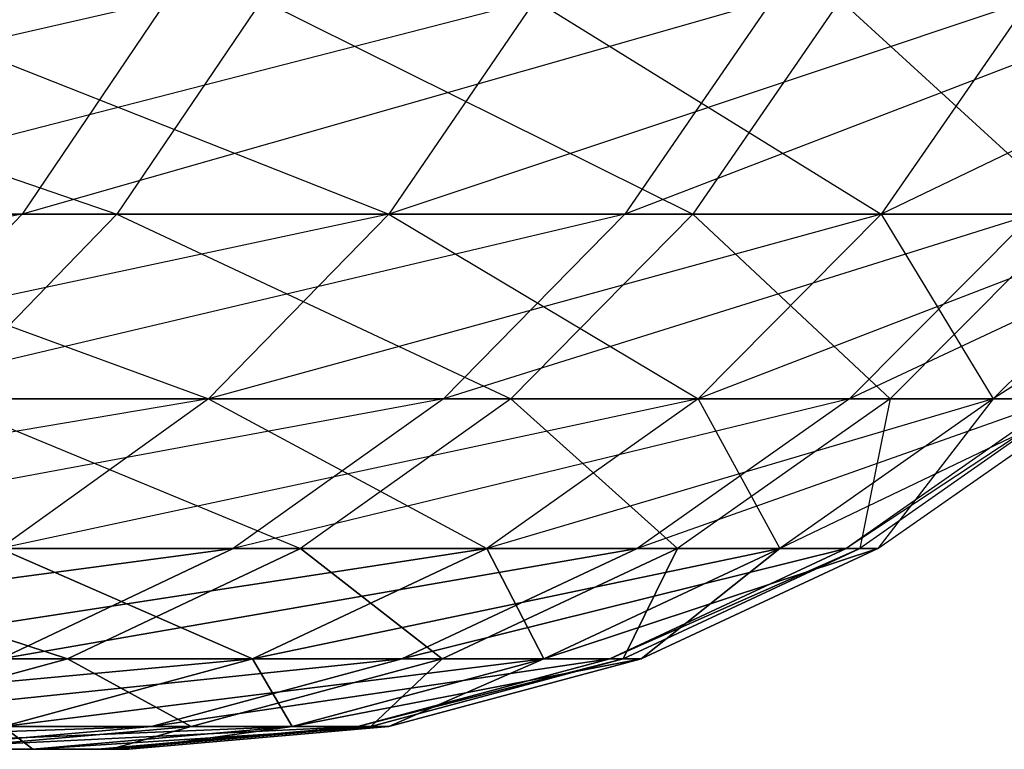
# Model space of a CAD drawing. Extents: x 7 to 15.9, y 0 to 36.5.
# Tile 594 of 656: x 11.96947 to 11.98262, y 0 to 0.00974. Entities that reach past the tile are written whole.
import ezdxf

# ---------------------------------------------------------------- set-up
doc = ezdxf.new("R2010")
doc.units = 0
doc.header["$LTSCALE"] = 2.54
doc.layers.get('0').update_dxf_attribs({"color": 13, "linetype": 'CONTINUOUS'})

# ---------------------------------------------------------------- blocks, each defined once
blk = doc.blocks.new('SZCZOTKA_WC_EQULA_STL')
at = {"color": 0}
for p, q in [((11.971439, 0.01, 14.78582), (11.958909, 0.007144, 14.751743)), ((11.962415, 0.01, 15.072232), (11.970769, 0.007144, 15.036899)), ((11.976352, 0.01, 21.805898), (11.965249, 0.007144, 21.771329)), ((11.967164, 0.01, 22.057309), (11.9744, 0.007144, 22.021727)), ((11.971439, 0.01, 14.78582), (11.969507, 0.007144, 14.786336)), ((11.979516, 0.01, 14.821237), (11.969507, 0.007144, 14.786336)), ((11.972706, 0.01, 15.037395), (11.970769, 0.007144, 15.036899)), ((11.972706, 0.01, 15.037395), (11.978457, 0.007144, 15.001544)), ((11.976352, 0.01, 22.022162), (11.9744, 0.007144, 22.021727)), ((11.976352, 0.01, 21.805898), (11.9744, 0.007144, 21.806332)), ((11.98295, 0.01, 21.84162), (11.9744, 0.007144, 21.806332)), ((11.976352, 0.01, 22.022162), (11.980972, 0.007144, 21.98615)), ((11.979516, 0.01, 14.821237), (11.977551, 0.007144, 14.821609)), ((11.984986, 0.01, 14.857149), (11.977551, 0.007144, 14.821609)), ((11.980425, 0.01, 15.001898), (11.978457, 0.007144, 15.001544)), ((11.980425, 0.01, 15.001898), (11.983545, 0.007144, 14.965724)), ((11.98295, 0.01, 21.986441), (11.980972, 0.007144, 21.98615)), ((11.98295, 0.01, 21.84162), (11.980972, 0.007144, 21.84191)), ((11.986922, 0.01, 21.877728), (11.980972, 0.007144, 21.84191)), ((11.969507, 0.007144, 14.786336), (11.95658, 0.004679, 14.75255)), ((11.969507, 0.007144, 14.786336), (11.958909, 0.007144, 14.751743)), ((11.96052, 0.007144, 15.071596), (11.970769, 0.007144, 15.036899)), ((11.9744, 0.007144, 21.806332), (11.962888, 0.004679, 21.772038)), ((11.965249, 0.007144, 22.056732), (11.9744, 0.007144, 22.021727)), ((11.965249, 0.007144, 22.056732), (11.971994, 0.004679, 22.021193)), ((11.9744, 0.007144, 21.806332), (11.965249, 0.007144, 21.771329)), ((11.969507, 0.007144, 14.786336), (11.967125, 0.004679, 14.786971)), ((11.977551, 0.007144, 14.821609), (11.967125, 0.004679, 14.786971)), ((11.970769, 0.007144, 15.036899), (11.968381, 0.004679, 15.036287)), ((11.977551, 0.007144, 14.821609), (11.969507, 0.007144, 14.786336)), ((11.970769, 0.007144, 15.036899), (11.978457, 0.007144, 15.001544)), ((11.970769, 0.007144, 15.036899), (11.976031, 0.004679, 15.001109)), ((11.9744, 0.007144, 22.021727), (11.971994, 0.004679, 22.021193)), ((11.9744, 0.007144, 21.806332), (11.971994, 0.004679, 21.80687)), ((11.980972, 0.007144, 21.84191), (11.971994, 0.004679, 21.80687)), ((11.9744, 0.007144, 22.021727), (11.980972, 0.007144, 21.98615)), ((11.9744, 0.007144, 22.021727), (11.978532, 0.004679, 21.985789)), ((11.980972, 0.007144, 21.84191), (11.9744, 0.007144, 21.806332)), ((11.977551, 0.007144, 14.821609), (11.97513, 0.004679, 14.82207)), ((11.982999, 0.007144, 14.857378), (11.97513, 0.004679, 14.82207)), ((11.978457, 0.007144, 15.001544), (11.976031, 0.004679, 15.001109)), ((11.982999, 0.007144, 14.857378), (11.977551, 0.007144, 14.821609)), ((11.978457, 0.007144, 15.001544), (11.983545, 0.007144, 14.965724)), ((11.978457, 0.007144, 15.001544), (11.981093, 0.004679, 14.965468)), ((11.980972, 0.007144, 21.98615), (11.978532, 0.004679, 21.985789)), ((11.980972, 0.007144, 21.84191), (11.978532, 0.004679, 21.84227)), ((11.984929, 0.007144, 21.877875), (11.978532, 0.004679, 21.84227)), ((11.982999, 0.007144, 14.857378), (11.98055, 0.004679, 14.85766)), ((11.985822, 0.007144, 14.893448), (11.98055, 0.004679, 14.85766)), ((11.980972, 0.007144, 21.98615), (11.984929, 0.007144, 21.950186)), ((11.980972, 0.007144, 21.98615), (11.98247, 0.004679, 21.950006)), ((11.984929, 0.007144, 21.877875), (11.980972, 0.007144, 21.84191)), ((11.983545, 0.007144, 14.965724), (11.981093, 0.004679, 14.965468)), ((11.984929, 0.007144, 21.950186), (11.98247, 0.004679, 21.950006)), ((11.984929, 0.007144, 21.877875), (11.98247, 0.004679, 21.878055)), ((11.98625, 0.007144, 21.91403), (11.98247, 0.004679, 21.878055)), ((11.971994, 0.004679, 21.80687), (11.960153, 0.00268, 21.772861)), ((11.962888, 0.004679, 22.056021), (11.971994, 0.004679, 22.021193)), ((11.971994, 0.004679, 21.80687), (11.962888, 0.004679, 21.772038)), ((11.97513, 0.004679, 14.82207), (11.964366, 0.00268, 14.787706)), ((11.97513, 0.004679, 14.82207), (11.967125, 0.004679, 14.786971)), ((11.968381, 0.004679, 15.036287), (11.976031, 0.004679, 15.001109)), ((11.968381, 0.004679, 15.036287), (11.97322, 0.00268, 15.000604)), ((11.971994, 0.004679, 22.021193), (11.969206, 0.00268, 22.02057)), ((11.971994, 0.004679, 21.80687), (11.969206, 0.00268, 21.807489)), ((11.978532, 0.004679, 21.84227), (11.969206, 0.00268, 21.807489)), ((11.971994, 0.004679, 22.021193), (11.978532, 0.004679, 21.985789)), ((11.971994, 0.004679, 22.021193), (11.975707, 0.00268, 21.985374)), ((11.978532, 0.004679, 21.84227), (11.971994, 0.004679, 21.80687)), ((11.97513, 0.004679, 14.82207), (11.972324, 0.00268, 14.822603)), ((11.98055, 0.004679, 14.85766), (11.972324, 0.00268, 14.822603)), ((11.976031, 0.004679, 15.001109), (11.97322, 0.00268, 15.000604)), ((11.98055, 0.004679, 14.85766), (11.97513, 0.004679, 14.82207)), ((11.978532, 0.004679, 21.985789), (11.975707, 0.00268, 21.985374)), ((11.978532, 0.004679, 21.84227), (11.975707, 0.00268, 21.842685)), ((11.98247, 0.004679, 21.878055), (11.975707, 0.00268, 21.842685)), ((11.976031, 0.004679, 15.001109), (11.981093, 0.004679, 14.965468)), ((11.976031, 0.004679, 15.001109), (11.978253, 0.00268, 14.965169)), ((11.98055, 0.004679, 14.85766), (11.977714, 0.00268, 14.857986)), ((11.983359, 0.004679, 14.89355), (11.977714, 0.00268, 14.857986)), ((11.981093, 0.004679, 14.965468), (11.978253, 0.00268, 14.965169)), ((11.978532, 0.004679, 21.985789), (11.98247, 0.004679, 21.950006)), ((11.978532, 0.004679, 21.985789), (11.979622, 0.00268, 21.949799)), ((11.98247, 0.004679, 21.878055), (11.978532, 0.004679, 21.84227)), ((11.98247, 0.004679, 21.950006), (11.979622, 0.00268, 21.949799)), ((11.98247, 0.004679, 21.878055), (11.979622, 0.00268, 21.878262)), ((11.983785, 0.004679, 21.91403), (11.979622, 0.00268, 21.878262)), ((11.983359, 0.004679, 14.89355), (11.980506, 0.00268, 14.893669)), ((11.98354, 0.004679, 14.929549), (11.980506, 0.00268, 14.893669)), ((11.983359, 0.004679, 14.89355), (11.98055, 0.004679, 14.85766)), ((11.98354, 0.004679, 14.929549), (11.980686, 0.00268, 14.92946)), ((11.981093, 0.004679, 14.965468), (11.980686, 0.00268, 14.92946)), ((11.98093, 0.00268, 21.91403), (11.983785, 0.004679, 21.91403)), ((11.98247, 0.004679, 21.950006), (11.98093, 0.00268, 21.91403)), ((11.981093, 0.004679, 14.965468), (11.98354, 0.004679, 14.929549)), ((11.983785, 0.004679, 21.91403), (11.98247, 0.004679, 21.950006)), ((11.983785, 0.004679, 21.91403), (11.98247, 0.004679, 21.878055)), ((11.972324, 0.00268, 14.822603), (11.961314, 0.001206, 14.788522)), ((11.972324, 0.00268, 14.822603), (11.961314, 0.001206, 14.788522)), ((11.972324, 0.00268, 14.822603), (11.964366, 0.00268, 14.787706)), ((11.965614, 0.00268, 15.035579), (11.97322, 0.00268, 15.000604)), ((11.965614, 0.00268, 15.035579), (11.97011, 0.001206, 15.000047)), ((11.965614, 0.00268, 15.035579), (11.97011, 0.001206, 15.000047)), ((11.975707, 0.00268, 21.842685), (11.966122, 0.001206, 21.808176)), ((11.975707, 0.00268, 21.842685), (11.966122, 0.001206, 21.808176)), ((11.969206, 0.00268, 22.02057), (11.975707, 0.00268, 21.985374)), ((11.969206, 0.00268, 22.02057), (11.972581, 0.001206, 21.984915)), ((11.969206, 0.00268, 22.02057), (11.972581, 0.001206, 21.984915)), ((11.975707, 0.00268, 21.842685), (11.969206, 0.00268, 21.807489)), ((11.972324, 0.00268, 14.822603), (11.96922, 0.001206, 14.823192)), ((11.972324, 0.00268, 14.822603), (11.96922, 0.001206, 14.823192)), ((11.977714, 0.00268, 14.857986), (11.96922, 0.001206, 14.823192)), ((11.977714, 0.00268, 14.857986), (11.96922, 0.001206, 14.823192)), ((11.97322, 0.00268, 15.000604), (11.97011, 0.001206, 15.000047)), ((11.97322, 0.00268, 15.000604), (11.97011, 0.001206, 15.000047)), ((11.977714, 0.00268, 14.857986), (11.972324, 0.00268, 14.822603)), ((11.975707, 0.00268, 21.985374), (11.972581, 0.001206, 21.984915)), ((11.975707, 0.00268, 21.985374), (11.972581, 0.001206, 21.984915)), ((11.975707, 0.00268, 21.842685), (11.972581, 0.001206, 21.843146)), ((11.975707, 0.00268, 21.842685), (11.972581, 0.001206, 21.843146)), ((11.979622, 0.00268, 21.878262), (11.972581, 0.001206, 21.843146)), ((11.979622, 0.00268, 21.878262), (11.972581, 0.001206, 21.843146)), ((11.97322, 0.00268, 15.000604), (11.978253, 0.00268, 14.965169)), ((11.97322, 0.00268, 15.000604), (11.975111, 0.001206, 14.964838)), ((11.97322, 0.00268, 15.000604), (11.975111, 0.001206, 14.964838)), ((11.977714, 0.00268, 14.857986), (11.974574, 0.001206, 14.858347)), ((11.977714, 0.00268, 14.857986), (11.974574, 0.001206, 14.858347)), ((11.980506, 0.00268, 14.893669), (11.974574, 0.001206, 14.858347)), ((11.980506, 0.00268, 14.893669), (11.974574, 0.001206, 14.858347)), ((11.978253, 0.00268, 14.965169), (11.975111, 0.001206, 14.964838)), ((11.978253, 0.00268, 14.965169), (11.975111, 0.001206, 14.964838)), ((11.975707, 0.00268, 21.985374), (11.979622, 0.00268, 21.949799)), ((11.975707, 0.00268, 21.985374), (11.976471, 0.001206, 21.949567)), ((11.975707, 0.00268, 21.985374), (11.976471, 0.001206, 21.949567)), ((11.979622, 0.00268, 21.878262), (11.975707, 0.00268, 21.842685)), ((11.979622, 0.00268, 21.949799), (11.976471, 0.001206, 21.949567)), ((11.979622, 0.00268, 21.949799), (11.976471, 0.001206, 21.949567)), ((11.979622, 0.00268, 21.878262), (11.976471, 0.001206, 21.878493)), ((11.979622, 0.00268, 21.878262), (11.976471, 0.001206, 21.878493)), ((11.98093, 0.00268, 21.91403), (11.976471, 0.001206, 21.878493)), ((11.98093, 0.00268, 21.91403), (11.976471, 0.001206, 21.878493)), ((11.980506, 0.00268, 14.893669), (11.977349, 0.001206, 14.8938)), ((11.980506, 0.00268, 14.893669), (11.977349, 0.001206, 14.8938)), ((11.980686, 0.00268, 14.92946), (11.977349, 0.001206, 14.8938)), ((11.980686, 0.00268, 14.92946), (11.977349, 0.001206, 14.8938)), ((11.980686, 0.00268, 14.92946), (11.977528, 0.001206, 14.929359)), ((11.980686, 0.00268, 14.92946), (11.977528, 0.001206, 14.929359)), ((11.978253, 0.00268, 14.965169), (11.977528, 0.001206, 14.929359)), ((11.978253, 0.00268, 14.965169), (11.977528, 0.001206, 14.929359)), ((11.980506, 0.00268, 14.893669), (11.977714, 0.00268, 14.857986)), ((11.977769, 0.001206, 21.91403), (11.98093, 0.00268, 21.91403)), ((11.979622, 0.00268, 21.949799), (11.977769, 0.001206, 21.91403)), ((11.979622, 0.00268, 21.949799), (11.977769, 0.001206, 21.91403)), ((11.977769, 0.001206, 21.91403), (11.98093, 0.00268, 21.91403)), ((11.978253, 0.00268, 14.965169), (11.980686, 0.00268, 14.92946)), ((11.98093, 0.00268, 21.91403), (11.979622, 0.00268, 21.949799)), ((11.98093, 0.00268, 21.91403), (11.979622, 0.00268, 21.878262)), ((11.980686, 0.00268, 14.92946), (11.980506, 0.00268, 14.893669)), ((11.962553, 0.001206, 15.034795), (11.97011, 0.001206, 15.000047)), ((11.962553, 0.001206, 15.034795), (11.97011, 0.001206, 15.000047)), ((11.972581, 0.001206, 21.843146), (11.962836, 0.000304, 21.80891)), ((11.972581, 0.001206, 21.843146), (11.962836, 0.000304, 21.80891)), ((11.974574, 0.001206, 14.858347), (11.965912, 0.000304, 14.82382)), ((11.974574, 0.001206, 14.858347), (11.965912, 0.000304, 14.82382)), ((11.966122, 0.001206, 22.019884), (11.972581, 0.001206, 21.984915)), ((11.966122, 0.001206, 22.019884), (11.972581, 0.001206, 21.984915)), ((11.972581, 0.001206, 21.843146), (11.966122, 0.001206, 21.808176)), ((11.972581, 0.001206, 21.843146), (11.966122, 0.001206, 21.808176)), ((11.97011, 0.001206, 15.000047), (11.966796, 0.000304, 14.999452)), ((11.97011, 0.001206, 15.000047), (11.966796, 0.000304, 14.999452)), ((11.974574, 0.001206, 14.858347), (11.96922, 0.001206, 14.823192)), ((11.974574, 0.001206, 14.858347), (11.96922, 0.001206, 14.823192)), ((11.972581, 0.001206, 21.984915), (11.96925, 0.000304, 21.984424)), ((11.972581, 0.001206, 21.984915), (11.96925, 0.000304, 21.984424)), ((11.972581, 0.001206, 21.843146), (11.96925, 0.000304, 21.843636)), ((11.972581, 0.001206, 21.843146), (11.96925, 0.000304, 21.843636)), ((11.976471, 0.001206, 21.878493), (11.96925, 0.000304, 21.843636)), ((11.976471, 0.001206, 21.878493), (11.96925, 0.000304, 21.843636)), ((11.97011, 0.001206, 15.000047), (11.975111, 0.001206, 14.964838)), ((11.97011, 0.001206, 15.000047), (11.975111, 0.001206, 14.964838)), ((11.97011, 0.001206, 15.000047), (11.971762, 0.000304, 14.964488)), ((11.97011, 0.001206, 15.000047), (11.971762, 0.000304, 14.964488)), ((11.974574, 0.001206, 14.858347), (11.97123, 0.000304, 14.858733)), ((11.974574, 0.001206, 14.858347), (11.97123, 0.000304, 14.858733)), ((11.977349, 0.001206, 14.8938), (11.97123, 0.000304, 14.858733)), ((11.977349, 0.001206, 14.8938), (11.97123, 0.000304, 14.858733)), ((11.975111, 0.001206, 14.964838), (11.971762, 0.000304, 14.964488)), ((11.975111, 0.001206, 14.964838), (11.971762, 0.000304, 14.964488)), ((11.972581, 0.001206, 21.984915), (11.976471, 0.001206, 21.949567)), ((11.972581, 0.001206, 21.984915), (11.976471, 0.001206, 21.949567)), ((11.972581, 0.001206, 21.984915), (11.973112, 0.000304, 21.949321)), ((11.972581, 0.001206, 21.984915), (11.973112, 0.000304, 21.949321)), ((11.976471, 0.001206, 21.878493), (11.972581, 0.001206, 21.843146)), ((11.976471, 0.001206, 21.878493), (11.972581, 0.001206, 21.843146)), ((11.976471, 0.001206, 21.949567), (11.973112, 0.000304, 21.949321)), ((11.976471, 0.001206, 21.949567), (11.973112, 0.000304, 21.949321)), ((11.976471, 0.001206, 21.878493), (11.973112, 0.000304, 21.878738)), ((11.976471, 0.001206, 21.878493), (11.973112, 0.000304, 21.878738)), ((11.977769, 0.001206, 21.91403), (11.973112, 0.000304, 21.878738)), ((11.977769, 0.001206, 21.91403), (11.973112, 0.000304, 21.878738)), ((11.977349, 0.001206, 14.8938), (11.973985, 0.000304, 14.893941)), ((11.977349, 0.001206, 14.8938), (11.973985, 0.000304, 14.893941)), ((11.977528, 0.001206, 14.929359), (11.973985, 0.000304, 14.893941)), ((11.977528, 0.001206, 14.929359), (11.973985, 0.000304, 14.893941)), ((11.977528, 0.001206, 14.929359), (11.974162, 0.000304, 14.929254)), ((11.977528, 0.001206, 14.929359), (11.974162, 0.000304, 14.929254)), ((11.975111, 0.001206, 14.964838), (11.974162, 0.000304, 14.929254)), ((11.975111, 0.001206, 14.964838), (11.974162, 0.000304, 14.929254)), ((11.974402, 0.000304, 21.91403), (11.977769, 0.001206, 21.91403)), ((11.976471, 0.001206, 21.949567), (11.974402, 0.000304, 21.91403)), ((11.976471, 0.001206, 21.949567), (11.974402, 0.000304, 21.91403)), ((11.974402, 0.000304, 21.91403), (11.977769, 0.001206, 21.91403)), ((11.977349, 0.001206, 14.8938), (11.974574, 0.001206, 14.858347)), ((11.977349, 0.001206, 14.8938), (11.974574, 0.001206, 14.858347)), ((11.975111, 0.001206, 14.964838), (11.977528, 0.001206, 14.929359)), ((11.975111, 0.001206, 14.964838), (11.977528, 0.001206, 14.929359)), ((11.977769, 0.001206, 21.91403), (11.976471, 0.001206, 21.949567)), ((11.977769, 0.001206, 21.91403), (11.976471, 0.001206, 21.949567)), ((11.977769, 0.001206, 21.91403), (11.976471, 0.001206, 21.878493)), ((11.977769, 0.001206, 21.91403), (11.976471, 0.001206, 21.878493)), ((11.977528, 0.001206, 14.929359), (11.977349, 0.001206, 14.8938)), ((11.977528, 0.001206, 14.929359), (11.977349, 0.001206, 14.8938)), ((11.97123, 0.000304, 14.858733), (11.962499, 0, 14.824469)), ((11.97123, 0.000304, 14.858733), (11.962499, 0, 14.824469)), ((11.973112, 0.000304, 21.878738), (11.965813, 0, 21.844141)), ((11.973112, 0.000304, 21.878738), (11.965813, 0, 21.844141)), ((11.97123, 0.000304, 14.858733), (11.965912, 0.000304, 14.82382)), ((11.97123, 0.000304, 14.858733), (11.965912, 0.000304, 14.82382)), ((11.966796, 0.000304, 14.999452), (11.971762, 0.000304, 14.964488)), ((11.966796, 0.000304, 14.999452), (11.971762, 0.000304, 14.964488)), ((11.97123, 0.000304, 14.858733), (11.967779, 0, 14.859129)), ((11.97123, 0.000304, 14.858733), (11.967779, 0, 14.859129)), ((11.973985, 0.000304, 14.893941), (11.967779, 0, 14.859129)), ((11.973985, 0.000304, 14.893941), (11.967779, 0, 14.859129)), ((11.971762, 0.000304, 14.964488), (11.968308, 0, 14.964125)), ((11.971762, 0.000304, 14.964488), (11.968308, 0, 14.964125)), ((11.96925, 0.000304, 21.984424), (11.973112, 0.000304, 21.949321)), ((11.96925, 0.000304, 21.984424), (11.973112, 0.000304, 21.949321)), ((11.96925, 0.000304, 21.984424), (11.969648, 0, 21.949068)), ((11.96925, 0.000304, 21.984424), (11.969648, 0, 21.949068)), ((11.973112, 0.000304, 21.878738), (11.96925, 0.000304, 21.843636)), ((11.973112, 0.000304, 21.878738), (11.96925, 0.000304, 21.843636)), ((11.973112, 0.000304, 21.949321), (11.969648, 0, 21.949068)), ((11.973112, 0.000304, 21.949321), (11.969648, 0, 21.949068)), ((11.973112, 0.000304, 21.878738), (11.969648, 0, 21.878992)), ((11.973112, 0.000304, 21.878738), (11.969648, 0, 21.878992)), ((11.974402, 0.000304, 21.91403), (11.969648, 0, 21.878992)), ((11.974402, 0.000304, 21.91403), (11.969648, 0, 21.878992)), ((11.973985, 0.000304, 14.893941), (11.970514, 0, 14.894084)), ((11.973985, 0.000304, 14.893941), (11.970514, 0, 14.894084)), ((11.974162, 0.000304, 14.929254), (11.970514, 0, 14.894084)), ((11.974162, 0.000304, 14.929254), (11.970514, 0, 14.894084)), ((11.974162, 0.000304, 14.929254), (11.970691, 0, 14.929146)), ((11.974162, 0.000304, 14.929254), (11.970691, 0, 14.929146)), ((11.971762, 0.000304, 14.964488), (11.970691, 0, 14.929146)), ((11.971762, 0.000304, 14.964488), (11.970691, 0, 14.929146)), ((11.970929, 0, 21.91403), (11.974402, 0.000304, 21.91403)), ((11.973112, 0.000304, 21.949321), (11.970929, 0, 21.91403)), ((11.973112, 0.000304, 21.949321), (11.970929, 0, 21.91403)), ((11.970929, 0, 21.91403), (11.974402, 0.000304, 21.91403)), ((11.973985, 0.000304, 14.893941), (11.97123, 0.000304, 14.858733)), ((11.973985, 0.000304, 14.893941), (11.97123, 0.000304, 14.858733)), ((11.971762, 0.000304, 14.964488), (11.974162, 0.000304, 14.929254)), ((11.971762, 0.000304, 14.964488), (11.974162, 0.000304, 14.929254)), ((11.974402, 0.000304, 21.91403), (11.973112, 0.000304, 21.949321)), ((11.974402, 0.000304, 21.91403), (11.973112, 0.000304, 21.949321)), ((11.974402, 0.000304, 21.91403), (11.973112, 0.000304, 21.878738)), ((11.974402, 0.000304, 21.91403), (11.973112, 0.000304, 21.878738)), ((11.974162, 0.000304, 14.929254), (11.973985, 0.000304, 14.893941)), ((11.974162, 0.000304, 14.929254), (11.973985, 0.000304, 14.893941)), ((11.969648, 0, 21.878992), (11.959445, 0, 22.018398)), ((11.969648, 0, 21.878992), (11.959445, 0, 22.018398)), ((11.970929, 0, 21.91403), (11.959445, 0, 22.018398)), ((11.970929, 0, 21.91403), (11.959445, 0, 22.018398)), ((11.970514, 0, 14.894084), (11.963378, 0, 14.998839)), ((11.970514, 0, 14.894084), (11.963378, 0, 14.998839)), ((11.965813, 0, 21.983919), (11.969648, 0, 21.949068)), ((11.965813, 0, 21.844141), (11.969648, 0, 21.878992)), ((11.970929, 0, 21.91403), (11.965813, 0, 21.983919)), ((11.965813, 0, 21.844141), (11.969648, 0, 21.878992)), ((11.970514, 0, 14.894084), (11.967779, 0, 14.859129)), ((11.970514, 0, 14.894084), (11.967779, 0, 14.859129)), ((11.968308, 0, 14.964125), (11.970691, 0, 14.929146)), ((11.970514, 0, 14.894084), (11.968308, 0, 14.964125)), ((11.969648, 0, 21.949068), (11.970929, 0, 21.91403)), ((11.969648, 0, 21.878992), (11.970929, 0, 21.91403)), ((11.969648, 0, 21.878992), (11.970929, 0, 21.91403)), ((11.970691, 0, 14.929146), (11.970514, 0, 14.894084))]:
    blk.add_line(p, q, dxfattribs=at)
mesh = blk.add_polyface(dxfattribs=at)
corners = [(11.972324, 0.00268, 14.822603), (11.961314, 0.001206, 14.788522), (11.964366, 0.00268, 14.787706)]
mesh.append_faces([[corners[k] for k in face] for face in [(0, 1, 2)]], dxfattribs={"color": 0})
mesh = blk.add_polyface(dxfattribs=at)
corners = [(11.96922, 0.001206, 14.823192), (11.961314, 0.001206, 14.788522), (11.972324, 0.00268, 14.822603)]
mesh.append_faces([[corners[k] for k in face] for face in [(0, 1, 2)]], dxfattribs={"color": 0})
mesh = blk.add_polyface(dxfattribs=at)
corners = [(11.965614, 0.00268, 15.035579), (11.962553, 0.001206, 15.034795), (11.97011, 0.001206, 15.000047)]
mesh.append_faces([[corners[k] for k in face] for face in [(0, 1, 2)]], dxfattribs={"color": 0})
mesh = blk.add_polyface(dxfattribs=at)
corners = [(11.965614, 0.00268, 15.035579), (11.97011, 0.001206, 15.000047), (11.97322, 0.00268, 15.000604)]
mesh.append_faces([[corners[k] for k in face] for face in [(0, 1, 2)]], dxfattribs={"color": 0})
mesh = blk.add_polyface(dxfattribs=at)
corners = [(11.969206, 0.00268, 22.02057), (11.966122, 0.001206, 22.019884), (11.972581, 0.001206, 21.984915)]
mesh.append_faces([[corners[k] for k in face] for face in [(0, 1, 2)]], dxfattribs={"color": 0})
mesh = blk.add_polyface(dxfattribs=at)
corners = [(11.975707, 0.00268, 21.842685), (11.966122, 0.001206, 21.808176), (11.969206, 0.00268, 21.807489)]
mesh.append_faces([[corners[k] for k in face] for face in [(0, 1, 2)]], dxfattribs={"color": 0})
mesh = blk.add_polyface(dxfattribs=at)
corners = [(11.972581, 0.001206, 21.843146), (11.966122, 0.001206, 21.808176), (11.975707, 0.00268, 21.842685)]
mesh.append_faces([[corners[k] for k in face] for face in [(0, 1, 2)]], dxfattribs={"color": 0})
mesh = blk.add_polyface(dxfattribs=at)
corners = [(11.969206, 0.00268, 22.02057), (11.972581, 0.001206, 21.984915), (11.975707, 0.00268, 21.985374)]
mesh.append_faces([[corners[k] for k in face] for face in [(0, 1, 2)]], dxfattribs={"color": 0})
mesh = blk.add_polyface(dxfattribs=at)
corners = [(11.977714, 0.00268, 14.857986), (11.96922, 0.001206, 14.823192), (11.972324, 0.00268, 14.822603)]
mesh.append_faces([[corners[k] for k in face] for face in [(0, 1, 2)]], dxfattribs={"color": 0})
mesh = blk.add_polyface(dxfattribs=at)
corners = [(11.974574, 0.001206, 14.858347), (11.96922, 0.001206, 14.823192), (11.977714, 0.00268, 14.857986)]
mesh.append_faces([[corners[k] for k in face] for face in [(0, 1, 2)]], dxfattribs={"color": 0})
mesh = blk.add_polyface(dxfattribs=at)
corners = [(11.97322, 0.00268, 15.000604), (11.97011, 0.001206, 15.000047), (11.975111, 0.001206, 14.964838)]
mesh.append_faces([[corners[k] for k in face] for face in [(0, 1, 2)]], dxfattribs={"color": 0})
mesh = blk.add_polyface(dxfattribs=at)
corners = [(11.975707, 0.00268, 21.985374), (11.972581, 0.001206, 21.984915), (11.976471, 0.001206, 21.949567)]
mesh.append_faces([[corners[k] for k in face] for face in [(0, 1, 2)]], dxfattribs={"color": 0})
mesh = blk.add_polyface(dxfattribs=at)
corners = [(11.979622, 0.00268, 21.878262), (11.972581, 0.001206, 21.843146), (11.975707, 0.00268, 21.842685)]
mesh.append_faces([[corners[k] for k in face] for face in [(0, 1, 2)]], dxfattribs={"color": 0})
mesh = blk.add_polyface(dxfattribs=at)
corners = [(11.976471, 0.001206, 21.878493), (11.972581, 0.001206, 21.843146), (11.979622, 0.00268, 21.878262)]
mesh.append_faces([[corners[k] for k in face] for face in [(0, 1, 2)]], dxfattribs={"color": 0})
mesh = blk.add_polyface(dxfattribs=at)
corners = [(11.97322, 0.00268, 15.000604), (11.975111, 0.001206, 14.964838), (11.978253, 0.00268, 14.965169)]
mesh.append_faces([[corners[k] for k in face] for face in [(0, 1, 2)]], dxfattribs={"color": 0})
mesh = blk.add_polyface(dxfattribs=at)
corners = [(11.980506, 0.00268, 14.893669), (11.974574, 0.001206, 14.858347), (11.977714, 0.00268, 14.857986)]
mesh.append_faces([[corners[k] for k in face] for face in [(0, 1, 2)]], dxfattribs={"color": 0})
mesh = blk.add_polyface(dxfattribs=at)
corners = [(11.977349, 0.001206, 14.8938), (11.974574, 0.001206, 14.858347), (11.980506, 0.00268, 14.893669)]
mesh.append_faces([[corners[k] for k in face] for face in [(0, 1, 2)]], dxfattribs={"color": 0})
mesh = blk.add_polyface(dxfattribs=at)
corners = [(11.978253, 0.00268, 14.965169), (11.975111, 0.001206, 14.964838), (11.977528, 0.001206, 14.929359)]
mesh.append_faces([[corners[k] for k in face] for face in [(0, 1, 2)]], dxfattribs={"color": 0})
mesh = blk.add_polyface(dxfattribs=at)
corners = [(11.975707, 0.00268, 21.985374), (11.976471, 0.001206, 21.949567), (11.979622, 0.00268, 21.949799)]
mesh.append_faces([[corners[k] for k in face] for face in [(0, 1, 2)]], dxfattribs={"color": 0})
mesh = blk.add_polyface(dxfattribs=at)
corners = [(11.979622, 0.00268, 21.949799), (11.976471, 0.001206, 21.949567), (11.977769, 0.001206, 21.91403)]
mesh.append_faces([[corners[k] for k in face] for face in [(0, 1, 2)]], dxfattribs={"color": 0})
mesh = blk.add_polyface(dxfattribs=at)
corners = [(11.98093, 0.00268, 21.91403), (11.976471, 0.001206, 21.878493), (11.979622, 0.00268, 21.878262)]
mesh.append_faces([[corners[k] for k in face] for face in [(0, 1, 2)]], dxfattribs={"color": 0})
mesh = blk.add_polyface(dxfattribs=at)
corners = [(11.977769, 0.001206, 21.91403), (11.976471, 0.001206, 21.878493), (11.98093, 0.00268, 21.91403)]
mesh.append_faces([[corners[k] for k in face] for face in [(0, 1, 2)]], dxfattribs={"color": 0})
mesh = blk.add_polyface(dxfattribs=at)
corners = [(11.980686, 0.00268, 14.92946), (11.977349, 0.001206, 14.8938), (11.980506, 0.00268, 14.893669)]
mesh.append_faces([[corners[k] for k in face] for face in [(0, 1, 2)]], dxfattribs={"color": 0})
mesh = blk.add_polyface(dxfattribs=at)
corners = [(11.980686, 0.00268, 14.92946), (11.977528, 0.001206, 14.929359), (11.977349, 0.001206, 14.8938)]
mesh.append_faces([[corners[k] for k in face] for face in [(0, 1, 2)]], dxfattribs={"color": 0})
mesh = blk.add_polyface(dxfattribs=at)
corners = [(11.978253, 0.00268, 14.965169), (11.977528, 0.001206, 14.929359), (11.980686, 0.00268, 14.92946)]
mesh.append_faces([[corners[k] for k in face] for face in [(0, 1, 2)]], dxfattribs={"color": 0})
mesh = blk.add_polyface(dxfattribs=at)
corners = [(11.979622, 0.00268, 21.949799), (11.977769, 0.001206, 21.91403), (11.98093, 0.00268, 21.91403)]
mesh.append_faces([[corners[k] for k in face] for face in [(0, 1, 2)]], dxfattribs={"color": 0})
mesh = blk.add_polyface(dxfattribs=at)
corners = [(11.962553, 0.001206, 15.034795), (11.966796, 0.000304, 14.999452), (11.97011, 0.001206, 15.000047)]
mesh.append_faces([[corners[k] for k in face] for face in [(0, 1, 2)]], dxfattribs={"color": 0})
mesh = blk.add_polyface(dxfattribs=at)
corners = [(11.972581, 0.001206, 21.843146), (11.962836, 0.000304, 21.80891), (11.966122, 0.001206, 21.808176)]
mesh.append_faces([[corners[k] for k in face] for face in [(0, 1, 2)]], dxfattribs={"color": 0})
mesh = blk.add_polyface(dxfattribs=at)
corners = [(11.96925, 0.000304, 21.843636), (11.962836, 0.000304, 21.80891), (11.972581, 0.001206, 21.843146)]
mesh.append_faces([[corners[k] for k in face] for face in [(0, 1, 2)]], dxfattribs={"color": 0})
mesh = blk.add_polyface(dxfattribs=at)
corners = [(11.974574, 0.001206, 14.858347), (11.965912, 0.000304, 14.82382), (11.96922, 0.001206, 14.823192)]
mesh.append_faces([[corners[k] for k in face] for face in [(0, 1, 2)]], dxfattribs={"color": 0})
mesh = blk.add_polyface(dxfattribs=at)
corners = [(11.97123, 0.000304, 14.858733), (11.965912, 0.000304, 14.82382), (11.974574, 0.001206, 14.858347)]
mesh.append_faces([[corners[k] for k in face] for face in [(0, 1, 2)]], dxfattribs={"color": 0})
mesh = blk.add_polyface(dxfattribs=at)
corners = [(11.966122, 0.001206, 22.019884), (11.96925, 0.000304, 21.984424), (11.972581, 0.001206, 21.984915)]
mesh.append_faces([[corners[k] for k in face] for face in [(0, 1, 2)]], dxfattribs={"color": 0})
mesh = blk.add_polyface(dxfattribs=at)
corners = [(11.97011, 0.001206, 15.000047), (11.966796, 0.000304, 14.999452), (11.971762, 0.000304, 14.964488)]
mesh.append_faces([[corners[k] for k in face] for face in [(0, 1, 2)]], dxfattribs={"color": 0})
mesh = blk.add_polyface(dxfattribs=at)
corners = [(11.972581, 0.001206, 21.984915), (11.96925, 0.000304, 21.984424), (11.973112, 0.000304, 21.949321)]
mesh.append_faces([[corners[k] for k in face] for face in [(0, 1, 2)]], dxfattribs={"color": 0})
mesh = blk.add_polyface(dxfattribs=at)
corners = [(11.976471, 0.001206, 21.878493), (11.96925, 0.000304, 21.843636), (11.972581, 0.001206, 21.843146)]
mesh.append_faces([[corners[k] for k in face] for face in [(0, 1, 2)]], dxfattribs={"color": 0})
mesh = blk.add_polyface(dxfattribs=at)
corners = [(11.973112, 0.000304, 21.878738), (11.96925, 0.000304, 21.843636), (11.976471, 0.001206, 21.878493)]
mesh.append_faces([[corners[k] for k in face] for face in [(0, 1, 2)]], dxfattribs={"color": 0})
mesh = blk.add_polyface(dxfattribs=at)
corners = [(11.97011, 0.001206, 15.000047), (11.971762, 0.000304, 14.964488), (11.975111, 0.001206, 14.964838)]
mesh.append_faces([[corners[k] for k in face] for face in [(0, 1, 2)]], dxfattribs={"color": 0})
mesh = blk.add_polyface(dxfattribs=at)
corners = [(11.977349, 0.001206, 14.8938), (11.97123, 0.000304, 14.858733), (11.974574, 0.001206, 14.858347)]
mesh.append_faces([[corners[k] for k in face] for face in [(0, 1, 2)]], dxfattribs={"color": 0})
mesh = blk.add_polyface(dxfattribs=at)
corners = [(11.973985, 0.000304, 14.893941), (11.97123, 0.000304, 14.858733), (11.977349, 0.001206, 14.8938)]
mesh.append_faces([[corners[k] for k in face] for face in [(0, 1, 2)]], dxfattribs={"color": 0})
mesh = blk.add_polyface(dxfattribs=at)
corners = [(11.975111, 0.001206, 14.964838), (11.971762, 0.000304, 14.964488), (11.974162, 0.000304, 14.929254)]
mesh.append_faces([[corners[k] for k in face] for face in [(0, 1, 2)]], dxfattribs={"color": 0})
mesh = blk.add_polyface(dxfattribs=at)
corners = [(11.972581, 0.001206, 21.984915), (11.973112, 0.000304, 21.949321), (11.976471, 0.001206, 21.949567)]
mesh.append_faces([[corners[k] for k in face] for face in [(0, 1, 2)]], dxfattribs={"color": 0})
mesh = blk.add_polyface(dxfattribs=at)
corners = [(11.976471, 0.001206, 21.949567), (11.973112, 0.000304, 21.949321), (11.974402, 0.000304, 21.91403)]
mesh.append_faces([[corners[k] for k in face] for face in [(0, 1, 2)]], dxfattribs={"color": 0})
mesh = blk.add_polyface(dxfattribs=at)
corners = [(11.977769, 0.001206, 21.91403), (11.973112, 0.000304, 21.878738), (11.976471, 0.001206, 21.878493)]
mesh.append_faces([[corners[k] for k in face] for face in [(0, 1, 2)]], dxfattribs={"color": 0})
mesh = blk.add_polyface(dxfattribs=at)
corners = [(11.974402, 0.000304, 21.91403), (11.973112, 0.000304, 21.878738), (11.977769, 0.001206, 21.91403)]
mesh.append_faces([[corners[k] for k in face] for face in [(0, 1, 2)]], dxfattribs={"color": 0})
mesh = blk.add_polyface(dxfattribs=at)
corners = [(11.977528, 0.001206, 14.929359), (11.973985, 0.000304, 14.893941), (11.977349, 0.001206, 14.8938)]
mesh.append_faces([[corners[k] for k in face] for face in [(0, 1, 2)]], dxfattribs={"color": 0})
mesh = blk.add_polyface(dxfattribs=at)
corners = [(11.977528, 0.001206, 14.929359), (11.974162, 0.000304, 14.929254), (11.973985, 0.000304, 14.893941)]
mesh.append_faces([[corners[k] for k in face] for face in [(0, 1, 2)]], dxfattribs={"color": 0})
mesh = blk.add_polyface(dxfattribs=at)
corners = [(11.975111, 0.001206, 14.964838), (11.974162, 0.000304, 14.929254), (11.977528, 0.001206, 14.929359)]
mesh.append_faces([[corners[k] for k in face] for face in [(0, 1, 2)]], dxfattribs={"color": 0})
mesh = blk.add_polyface(dxfattribs=at)
corners = [(11.976471, 0.001206, 21.949567), (11.974402, 0.000304, 21.91403), (11.977769, 0.001206, 21.91403)]
mesh.append_faces([[corners[k] for k in face] for face in [(0, 1, 2)]], dxfattribs={"color": 0})
mesh = blk.add_polyface(dxfattribs=at)
corners = [(11.97123, 0.000304, 14.858733), (11.962499, 0, 14.824469), (11.965912, 0.000304, 14.82382)]
mesh.append_faces([[corners[k] for k in face] for face in [(0, 1, 2)]], dxfattribs={"color": 0})
mesh = blk.add_polyface(dxfattribs=at)
corners = [(11.967779, 0, 14.859129), (11.962499, 0, 14.824469), (11.97123, 0.000304, 14.858733)]
mesh.append_faces([[corners[k] for k in face] for face in [(0, 1, 2)]], dxfattribs={"color": 0})
mesh = blk.add_polyface(dxfattribs=at)
corners = [(11.96925, 0.000304, 21.984424), (11.965813, 0, 21.983919), (11.969648, 0, 21.949068)]
mesh.append_faces([[corners[k] for k in face] for face in [(0, 1, 2)]], dxfattribs={"color": 0})
mesh = blk.add_polyface(dxfattribs=at)
corners = [(11.973112, 0.000304, 21.878738), (11.965813, 0, 21.844141), (11.96925, 0.000304, 21.843636)]
mesh.append_faces([[corners[k] for k in face] for face in [(0, 1, 2)]], dxfattribs={"color": 0})
mesh = blk.add_polyface(dxfattribs=at)
corners = [(11.969648, 0, 21.878992), (11.965813, 0, 21.844141), (11.973112, 0.000304, 21.878738)]
mesh.append_faces([[corners[k] for k in face] for face in [(0, 1, 2)]], dxfattribs={"color": 0})
mesh = blk.add_polyface(dxfattribs=at)
corners = [(11.966796, 0.000304, 14.999452), (11.968308, 0, 14.964125), (11.971762, 0.000304, 14.964488)]
mesh.append_faces([[corners[k] for k in face] for face in [(0, 1, 2)]], dxfattribs={"color": 0})
mesh = blk.add_polyface(dxfattribs=at)
corners = [(11.973985, 0.000304, 14.893941), (11.967779, 0, 14.859129), (11.97123, 0.000304, 14.858733)]
mesh.append_faces([[corners[k] for k in face] for face in [(0, 1, 2)]], dxfattribs={"color": 0})
mesh = blk.add_polyface(dxfattribs=at)
corners = [(11.970514, 0, 14.894084), (11.967779, 0, 14.859129), (11.973985, 0.000304, 14.893941)]
mesh.append_faces([[corners[k] for k in face] for face in [(0, 1, 2)]], dxfattribs={"color": 0})
mesh = blk.add_polyface(dxfattribs=at)
corners = [(11.971762, 0.000304, 14.964488), (11.968308, 0, 14.964125), (11.970691, 0, 14.929146)]
mesh.append_faces([[corners[k] for k in face] for face in [(0, 1, 2)]], dxfattribs={"color": 0})
mesh = blk.add_polyface(dxfattribs=at)
corners = [(11.96925, 0.000304, 21.984424), (11.969648, 0, 21.949068), (11.973112, 0.000304, 21.949321)]
mesh.append_faces([[corners[k] for k in face] for face in [(0, 1, 2)]], dxfattribs={"color": 0})
mesh = blk.add_polyface(dxfattribs=at)
corners = [(11.973112, 0.000304, 21.949321), (11.969648, 0, 21.949068), (11.970929, 0, 21.91403)]
mesh.append_faces([[corners[k] for k in face] for face in [(0, 1, 2)]], dxfattribs={"color": 0})
mesh = blk.add_polyface(dxfattribs=at)
corners = [(11.974402, 0.000304, 21.91403), (11.969648, 0, 21.878992), (11.973112, 0.000304, 21.878738)]
mesh.append_faces([[corners[k] for k in face] for face in [(0, 1, 2)]], dxfattribs={"color": 0})
mesh = blk.add_polyface(dxfattribs=at)
corners = [(11.970929, 0, 21.91403), (11.969648, 0, 21.878992), (11.974402, 0.000304, 21.91403)]
mesh.append_faces([[corners[k] for k in face] for face in [(0, 1, 2)]], dxfattribs={"color": 0})
mesh = blk.add_polyface(dxfattribs=at)
corners = [(11.974162, 0.000304, 14.929254), (11.970514, 0, 14.894084), (11.973985, 0.000304, 14.893941)]
mesh.append_faces([[corners[k] for k in face] for face in [(0, 1, 2)]], dxfattribs={"color": 0})
mesh = blk.add_polyface(dxfattribs=at)
corners = [(11.974162, 0.000304, 14.929254), (11.970691, 0, 14.929146), (11.970514, 0, 14.894084)]
mesh.append_faces([[corners[k] for k in face] for face in [(0, 1, 2)]], dxfattribs={"color": 0})
mesh = blk.add_polyface(dxfattribs=at)
corners = [(11.971762, 0.000304, 14.964488), (11.970691, 0, 14.929146), (11.974162, 0.000304, 14.929254)]
mesh.append_faces([[corners[k] for k in face] for face in [(0, 1, 2)]], dxfattribs={"color": 0})
mesh = blk.add_polyface(dxfattribs=at)
corners = [(11.973112, 0.000304, 21.949321), (11.970929, 0, 21.91403), (11.974402, 0.000304, 21.91403)]
mesh.append_faces([[corners[k] for k in face] for face in [(0, 1, 2)]], dxfattribs={"color": 0})
mesh = blk.add_polyface(dxfattribs=at)
corners = [(11.959445, 0, 22.018398), (11.965813, 0, 21.844141), (11.969648, 0, 21.878992)]
mesh.append_faces([[corners[k] for k in face] for face in [(0, 1, 2)]], dxfattribs={"color": 0})
mesh = blk.add_polyface(dxfattribs=at)
corners = [(11.959445, 0, 22.018398), (11.969648, 0, 21.878992), (11.970929, 0, 21.91403)]
mesh.append_faces([[corners[k] for k in face] for face in [(0, 1, 2)]], dxfattribs={"color": 0})
mesh = blk.add_polyface(dxfattribs=at)
corners = [(11.959445, 0, 22.018398), (11.970929, 0, 21.91403), (11.965813, 0, 21.983919)]
mesh.append_faces([[corners[k] for k in face] for face in [(0, 1, 2)]], dxfattribs={"color": 0})
mesh = blk.add_polyface(dxfattribs=at)
corners = [(11.963378, 0, 14.998839), (11.967779, 0, 14.859129), (11.970514, 0, 14.894084)]
mesh.append_faces([[corners[k] for k in face] for face in [(0, 1, 2)]], dxfattribs={"color": 0})
mesh = blk.add_polyface(dxfattribs=at)
corners = [(11.963378, 0, 14.998839), (11.970514, 0, 14.894084), (11.968308, 0, 14.964125)]
mesh.append_faces([[corners[k] for k in face] for face in [(0, 1, 2)]], dxfattribs={"color": 0})

msp = doc.modelspace()

# ---------------------------------------------------------------- block references
at = {"color": 0}
msp.add_blockref('SZCZOTKA_WC_EQULA_STL', (0, 0), dxfattribs=at)

doc.saveas('drawing.dxf')
